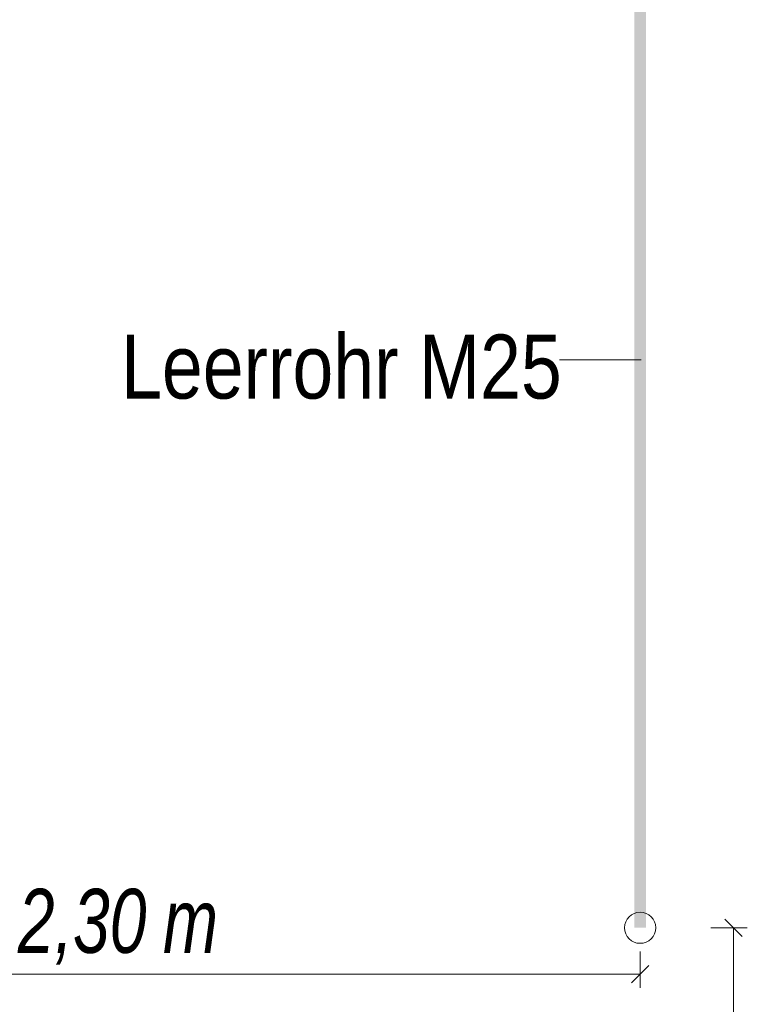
# Model space of a CAD drawing. Extents: x -620 to 300, y 62 to 1162.
# Tile 278 of 300: x 137 to 153, y 1000 to 1021. Entities that reach past the tile are written whole.
import ezdxf

# ---------------------------------------------------------------- set-up
doc = ezdxf.new("R2010")
doc.units = 0
doc.layers.get('0').update_dxf_attribs({"lineweight": 13})
for name, color, linetype, lineweight, true_color in [('E_Aussparung Bemaßung-A06G94ER8I', 5, 'Continuous', 9, 0x0000ff), ('E_Betonbaudose', 1, 'Continuous', 13, 0xff0000), ('E_Detail_Beschriftung', 7, 'Continuous', 13, 0x009900)]:
    doc.layers.add(name, color=color, linetype=linetype, lineweight=lineweight, true_color=true_color)
doc.layers.add('E_Detail_Linie_Text_Bem', color=7, linetype='Continuous', lineweight=13)
doc.styles.get("Standard").update_dxf_attribs({"font": 'ARIALN.TTF'})

# ---------------------------------------------------------------- blocks, each defined once
blk = doc.blocks.new('Referenz-A06G94EW8I')
at = {"layer": 'E_Aussparung Bemaßung-A06G94ER8I', "linetype": 'Continuous', "ltscale": 0.13}
for p, q in [((153.269, 1001.166), (152.887, 1001.548)), ((153.378, 1001.357), (152.578, 1001.357)), ((153.078, 1001.357), (153.078, 987.357)), ((151.037, 1000.042), (151.037, 1000.842)), ((151.228, 1000.533), (150.846, 1000.151)), ((128.037, 1000.342), (151.037, 1000.342))]:
    blk.add_line(p, q, dxfattribs=at)
at = {"layer": 'E_Betonbaudose', "linetype": 'Continuous', "ltscale": 0.13}
blk.add_circle((151.037, 1001.357), 0.34, dxfattribs=at)
at = {"layer": 'E_Detail_Linie_Text_Bem', "color": 0, "linetype": 'Continuous', "ltscale": 0.13}
blk.add_line((149.272, 1013.771), (151.057, 1013.771), dxfattribs=at)
at = {"layer": 'E_Detail_Linie_Text_Bem', "linetype": 'Continuous', "ltscale": 0.13}
blk.add_solid([(151.162, 1024.358), (151.162, 1001.357), (150.912, 1024.357), (150.912, 1001.357)], dxfattribs=at)
at = {"layer": 'E_Aussparung Bemaßung-A06G94ER8I', "linetype": 'Continuous', "ltscale": 0.13, "char_height": 1.4, "attachment_point": 1}
for s, insert in [('{\\W0.9;\\fArial Narrow|b0|i1;2,30 }', (137.443, 1002.208)), ('{\\W0.9;\\fArial Narrow|b0|i1;m}', (140.614, 1002.208))]:
    blk.add_mtext(s, dxfattribs=dict(at, insert=insert))
at = {"layer": 'E_Detail_Beschriftung', "linetype": 'Continuous', "ltscale": 0.13, "insert": (139.699, 1014.326), "char_height": 1.4, "attachment_point": 1}
blk.add_mtext('{\\fArial Narrow;Leerrohr M25}', dxfattribs=at)

msp = doc.modelspace()

# ---------------------------------------------------------------- block references
at = {"color": 8, "lineweight": 25, "ltscale": 0.25, "true_color": 0x808080}
msp.add_blockref('Referenz-A06G94EW8I', (0, 0), dxfattribs=at)

doc.saveas('drawing.dxf')
